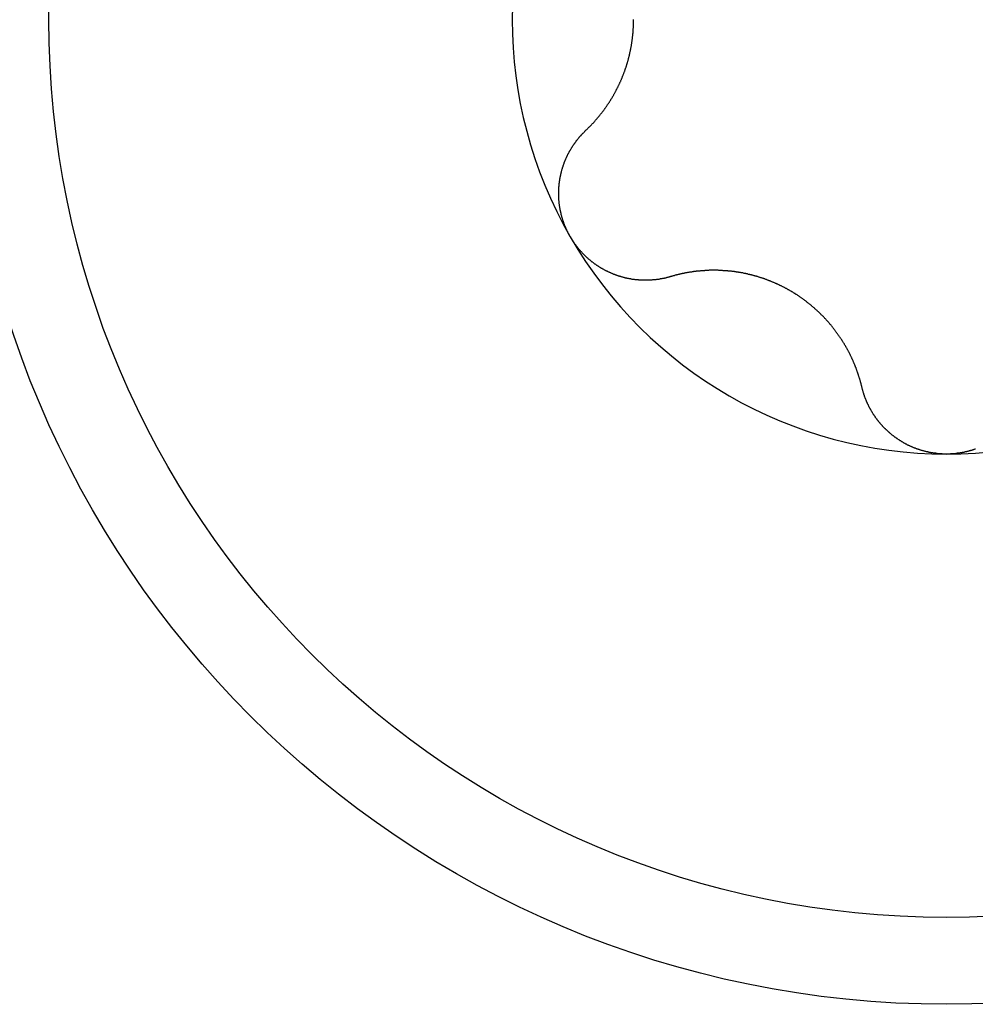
# Model space of a CAD drawing. Extents: x 1107 to 4046, y 937 to 3355.
# Tile 724 of 861: x 2087.18 to 2092.13, y 3314.22 to 3319.32. Entities that reach past the tile are written whole.
import ezdxf

# ---------------------------------------------------------------- set-up
doc = ezdxf.new("R2010")
doc.units = 0
doc.layers.add('KF_VIDA_L___C_BOTTOM', color=7, linetype='CONTINUOUS')

# ---------------------------------------------------------------- blocks, each defined once
blk = doc.blocks.new('KF_VIDA_L___C_BOTTOM')
at = {"layer": 'KF_VIDA_L___C_BOTTOM'}
for points in [[(-96.8677, 443.727, 0), (-96.8657, 443.729, 0), (-96.8637, 443.731, 0), (-96.8617, 443.733, 0), (-96.8598, 443.735, 0), (-96.8578, 443.737, 0), (-96.8558, 443.739, 0), (-96.8539, 443.741, 0), (-96.8519, 443.743, 0), (-96.85, 443.745, 0), (-96.8481, 443.746, 0), (-96.8461, 443.748, 0), (-96.8442, 443.75, 0), (-96.8423, 443.752, 0), (-96.8404, 443.754, 0), (-96.8385, 443.756, 0), (-96.8366, 443.758, 0), (-96.8347, 443.76, 0), (-96.8329, 443.762, 0), (-96.831, 443.764, 0), (-96.8291, 443.766, 0), (-96.8273, 443.768, 0), (-96.8254, 443.77, 0), (-96.8236, 443.772, 0), (-96.8218, 443.774, 0), (-96.8199, 443.776, 0), (-96.8181, 443.779, 0), (-96.8163, 443.781, 0), (-96.8145, 443.783, 0), (-96.8127, 443.785, 0), (-96.811, 443.787, 0), (-96.8092, 443.789, 0), (-96.8074, 443.791, 0), (-96.8057, 443.793, 0), (-96.8039, 443.795, 0), (-96.8022, 443.797, 0), (-96.8004, 443.799, 0), (-96.7987, 443.801, 0), (-96.797, 443.803, 0), (-96.7953, 443.806, 0), (-96.7936, 443.808, 0), (-96.7919, 443.81, 0), (-96.7902, 443.812, 0), (-96.7885, 443.814, 0), (-96.7868, 443.816, 0), (-96.7852, 443.818, 0), (-96.7835, 443.821, 0), (-96.7819, 443.823, 0), (-96.7803, 443.825, 0), (-96.7786, 443.827, 0), (-96.777, 443.829, 0), (-96.7754, 443.831, 0), (-96.7738, 443.833, 0), (-96.7722, 443.836, 0), (-96.7706, 443.838, 0), (-96.769, 443.84, 0), (-96.7675, 443.842, 0), (-96.7659, 443.844, 0), (-96.7644, 443.847, 0), (-96.7628, 443.849, 0), (-96.7613, 443.851, 0), (-96.7598, 443.853, 0), (-96.7583, 443.855, 0), (-96.7568, 443.858, 0), (-96.7553, 443.86, 0), (-96.7538, 443.862, 0), (-96.7523, 443.864, 0), (-96.7508, 443.866, 0), (-96.7494, 443.869, 0), (-96.7479, 443.871, 0), (-96.7464, 443.873, 0), (-96.745, 443.875, 0), (-96.7435, 443.878, 0), (-96.7421, 443.88, 0), (-96.7406, 443.882, 0), (-96.7392, 443.885, 0), (-96.7378, 443.887, 0), (-96.7363, 443.889, 0), (-96.7349, 443.892, 0), (-96.7335, 443.894, 0), (-96.7321, 443.896, 0), (-96.7307, 443.899, 0), (-96.7293, 443.901, 0), (-96.7279, 443.903, 0), (-96.7265, 443.906, 0), (-96.7251, 443.908, 0), (-96.7237, 443.911, 0), (-96.7223, 443.913, 0), (-96.721, 443.916, 0), (-96.7196, 443.918, 0), (-96.7183, 443.921, 0), (-96.7169, 443.923, 0), (-96.7156, 443.925, 0), (-96.7142, 443.928, 0), (-96.7129, 443.93, 0), (-96.7116, 443.933, 0), (-96.7102, 443.936, 0), (-96.7089, 443.938, 0), (-96.7076, 443.941, 0), (-96.7063, 443.943, 0), (-96.705, 443.946, 0), (-96.7037, 443.948, 0), (-96.7025, 443.951, 0), (-96.7012, 443.953, 0), (-96.6999, 443.956, 0), (-96.6987, 443.959, 0), (-96.6974, 443.961, 0), (-96.6962, 443.964, 0), (-96.695, 443.966, 0), (-96.6937, 443.969, 0), (-96.6925, 443.972, 0), (-96.6913, 443.974, 0), (-96.6901, 443.977, 0), (-96.6889, 443.98, 0), (-96.6877, 443.982, 0), (-96.6865, 443.985, 0), (-96.6854, 443.988, 0), (-96.6842, 443.99, 0), (-96.683, 443.993, 0), (-96.6819, 443.996, 0), (-96.6808, 443.999, 0), (-96.6796, 444.001, 0), (-96.6785, 444.004, 0), (-96.6774, 444.007, 0), (-96.6763, 444.009, 0), (-96.6752, 444.012, 0), (-96.6741, 444.015, 0), (-96.6731, 444.018, 0), (-96.672, 444.021, 0), (-96.671, 444.023, 0), (-96.6699, 444.026, 0), (-96.6689, 444.029, 0), (-96.6679, 444.032, 0), (-96.6668, 444.034, 0), (-96.6658, 444.037, 0), (-96.6648, 444.04, 0), (-96.6639, 444.043, 0), (-96.6629, 444.046, 0), (-96.6619, 444.049, 0), (-96.661, 444.051, 0), (-96.66, 444.054, 0), (-96.6591, 444.057, 0), (-96.6582, 444.06, 0), (-96.6573, 444.063, 0), (-96.6564, 444.066, 0), (-96.6555, 444.069, 0), (-96.6546, 444.071, 0), (-96.6537, 444.074, 0), (-96.6529, 444.077, 0), (-96.652, 444.08, 0), (-96.6512, 444.083, 0), (-96.6504, 444.086, 0), (-96.6496, 444.089, 0), (-96.6488, 444.092, 0), (-96.648, 444.095, 0), (-96.6472, 444.098, 0), (-96.6464, 444.1, 0), (-96.6457, 444.103, 0), (-96.6449, 444.106, 0), (-96.6442, 444.109, 0), (-96.6435, 444.112, 0), (-96.6428, 444.115, 0), (-96.6421, 444.118, 0), (-96.6414, 444.121, 0), (-96.6407, 444.124, 0), (-96.64, 444.127, 0), (-96.6394, 444.13, 0), (-96.6387, 444.133, 0), (-96.6381, 444.136, 0), (-96.6375, 444.139, 0), (-96.6369, 444.142, 0), (-96.6363, 444.145, 0), (-96.6357, 444.148, 0), (-96.6351, 444.151, 0), (-96.6346, 444.154, 0), (-96.634, 444.157, 0), (-96.6335, 444.16, 0), (-96.6329, 444.162, 0), (-96.6324, 444.165, 0), (-96.6319, 444.168, 0), (-96.6314, 444.171, 0), (-96.6309, 444.174, 0), (-96.6305, 444.177, 0), (-96.63, 444.18, 0), (-96.6295, 444.183, 0), (-96.6291, 444.186, 0), (-96.6287, 444.189, 0), (-96.6282, 444.192, 0), (-96.6278, 444.195, 0), (-96.6274, 444.198, 0), (-96.6271, 444.201, 0), (-96.6267, 444.204, 0), (-96.6263, 444.207, 0), (-96.626, 444.21, 0), (-96.6256, 444.213, 0), (-96.6253, 444.216, 0), (-96.625, 444.219, 0), (-96.6247, 444.222, 0), (-96.6244, 444.225, 0), (-96.6241, 444.228, 0), (-96.6238, 444.231, 0), (-96.6236, 444.234, 0), (-96.6233, 444.237, 0), (-96.6231, 444.24, 0), (-96.6229, 444.243, 0), (-96.6226, 444.246, 0), (-96.6224, 444.249, 0), (-96.6222, 444.252, 0), (-96.6221, 444.255, 0), (-96.6219, 444.258, 0), (-96.6217, 444.261, 0), (-96.6216, 444.264, 0), (-96.6215, 444.266, 0), (-96.6213, 444.269, 0), (-96.6212, 444.272, 0), (-96.6211, 444.275, 0), (-96.621, 444.278, 0), (-96.6209, 444.281, 0), (-96.6209, 444.284, 0), (-96.6208, 444.287, 0), (-96.6208, 444.29, 0), (-96.6207, 444.293, 0), (-96.6207, 444.296, 0), (-96.6207, 444.299, 0), (-96.6207, 444.301, 0)], [(-96.9486, 443.175, 0), (-96.9498, 443.177, 0), (-96.9509, 443.179, 0), (-96.9521, 443.181, 0), (-96.9533, 443.183, 0), (-96.9544, 443.186, 0), (-96.9556, 443.188, 0), (-96.9567, 443.19, 0), (-96.9578, 443.192, 0), (-96.9589, 443.194, 0), (-96.96, 443.196, 0), (-96.9611, 443.198, 0), (-96.9622, 443.201, 0), (-96.9633, 443.203, 0), (-96.9643, 443.205, 0), (-96.9654, 443.207, 0), (-96.9664, 443.209, 0), (-96.9674, 443.212, 0), (-96.9684, 443.214, 0), (-96.9694, 443.216, 0), (-96.9704, 443.218, 0), (-96.9714, 443.22, 0), (-96.9723, 443.223, 0), (-96.9733, 443.225, 0), (-96.9742, 443.227, 0), (-96.9752, 443.229, 0), (-96.9761, 443.232, 0), (-96.977, 443.234, 0), (-96.9779, 443.236, 0), (-96.9787, 443.239, 0), (-96.9796, 443.241, 0), (-96.9805, 443.243, 0), (-96.9813, 443.245, 0), (-96.9822, 443.248, 0), (-96.983, 443.25, 0), (-96.9838, 443.252, 0), (-96.9846, 443.255, 0), (-96.9854, 443.257, 0), (-96.9861, 443.259, 0), (-96.9869, 443.262, 0), (-96.9877, 443.264, 0), (-96.9884, 443.266, 0), (-96.9891, 443.269, 0), (-96.9898, 443.271, 0), (-96.9905, 443.274, 0), (-96.9912, 443.276, 0), (-96.9919, 443.278, 0), (-96.9925, 443.281, 0), (-96.9932, 443.283, 0), (-96.9938, 443.285, 0), (-96.9945, 443.288, 0), (-96.9951, 443.29, 0), (-96.9957, 443.293, 0), (-96.9963, 443.295, 0), (-96.9968, 443.297, 0), (-96.9974, 443.3, 0), (-96.9979, 443.302, 0), (-96.9985, 443.305, 0), (-96.999, 443.307, 0), (-96.9995, 443.309, 0), (-97, 443.312, 0), (-97.0005, 443.314, 0), (-97.0009, 443.317, 0), (-97.0014, 443.319, 0), (-97.0018, 443.321, 0), (-97.0023, 443.324, 0), (-97.0027, 443.326, 0), (-97.0031, 443.329, 0), (-97.0035, 443.331, 0), (-97.0039, 443.334, 0), (-97.0042, 443.336, 0), (-97.0046, 443.339, 0), (-97.0049, 443.341, 0), (-97.0052, 443.343, 0), (-97.0055, 443.346, 0), (-97.0058, 443.348, 0), (-97.0061, 443.351, 0), (-97.0064, 443.353, 0), (-97.0066, 443.356, 0), (-97.0069, 443.358, 0), (-97.0071, 443.36, 0), (-97.0073, 443.363, 0), (-97.0075, 443.365, 0), (-97.0077, 443.368, 0), (-97.0079, 443.37, 0), (-97.008, 443.373, 0), (-97.0082, 443.375, 0), (-97.0083, 443.378, 0), (-97.0084, 443.38, 0), (-97.0085, 443.383, 0), (-97.0086, 443.385, 0), (-97.0087, 443.387, 0), (-97.0087, 443.39, 0), (-97.0088, 443.392, 0), (-97.0088, 443.395, 0), (-97.0088, 443.397, 0), (-97.0088, 443.4, 0), (-97.0088, 443.402, 0), (-97.0088, 443.404, 0), (-97.0087, 443.407, 0), (-97.0087, 443.409, 0), (-97.0086, 443.412, 0), (-97.0086, 443.414, 0), (-97.0085, 443.417, 0), (-97.0084, 443.419, 0), (-97.0082, 443.422, 0), (-97.0081, 443.424, 0), (-97.008, 443.426, 0), (-97.0078, 443.429, 0), (-97.0077, 443.431, 0), (-97.0075, 443.434, 0), (-97.0073, 443.436, 0), (-97.0071, 443.438, 0), (-97.0069, 443.441, 0), (-97.0066, 443.443, 0), (-97.0064, 443.446, 0), (-97.0061, 443.448, 0), (-97.0059, 443.45, 0), (-97.0056, 443.453, 0), (-97.0053, 443.455, 0), (-97.005, 443.458, 0), (-97.0047, 443.46, 0), (-97.0043, 443.462, 0), (-97.004, 443.465, 0), (-97.0036, 443.467, 0), (-97.0033, 443.469, 0), (-97.0029, 443.472, 0), (-97.0025, 443.474, 0), (-97.0021, 443.477, 0), (-97.0017, 443.479, 0), (-97.0013, 443.481, 0), (-97.0008, 443.484, 0), (-97.0004, 443.486, 0), (-96.9999, 443.488, 0), (-96.9995, 443.491, 0), (-96.999, 443.493, 0), (-96.9985, 443.495, 0), (-96.998, 443.497, 0), (-96.9975, 443.5, 0), (-96.997, 443.502, 0), (-96.9964, 443.504, 0), (-96.9959, 443.507, 0), (-96.9953, 443.509, 0), (-96.9948, 443.511, 0), (-96.9942, 443.513, 0), (-96.9936, 443.516, 0), (-96.993, 443.518, 0), (-96.9924, 443.52, 0), (-96.9917, 443.522, 0), (-96.9911, 443.525, 0), (-96.9905, 443.527, 0), (-96.9898, 443.529, 0), (-96.9892, 443.531, 0), (-96.9885, 443.534, 0), (-96.9878, 443.536, 0), (-96.9871, 443.538, 0), (-96.9864, 443.54, 0), (-96.9857, 443.542, 0), (-96.985, 443.545, 0), (-96.9842, 443.547, 0), (-96.9835, 443.549, 0), (-96.9827, 443.551, 0), (-96.982, 443.553, 0), (-96.9812, 443.555, 0), (-96.9804, 443.557, 0), (-96.9796, 443.56, 0), (-96.9788, 443.562, 0), (-96.978, 443.564, 0), (-96.9772, 443.566, 0), (-96.9763, 443.568, 0), (-96.9755, 443.57, 0), (-96.9746, 443.572, 0), (-96.9738, 443.574, 0), (-96.9729, 443.576, 0), (-96.972, 443.578, 0), (-96.9711, 443.58, 0), (-96.9702, 443.582, 0), (-96.9693, 443.584, 0), (-96.9684, 443.586, 0), (-96.9674, 443.589, 0), (-96.9665, 443.591, 0), (-96.9655, 443.593, 0), (-96.9646, 443.595, 0), (-96.9636, 443.597, 0), (-96.9626, 443.599, 0), (-96.9616, 443.601, 0), (-96.9606, 443.603, 0), (-96.9595, 443.605, 0), (-96.9585, 443.607, 0), (-96.9575, 443.609, 0), (-96.9564, 443.611, 0), (-96.9553, 443.613, 0), (-96.9543, 443.615, 0), (-96.9532, 443.617, 0), (-96.9521, 443.619, 0), (-96.951, 443.621, 0), (-96.9499, 443.623, 0), (-96.9487, 443.625, 0), (-96.9476, 443.626, 0), (-96.9465, 443.628, 0), (-96.9453, 443.63, 0), (-96.9441, 443.632, 0), (-96.943, 443.634, 0), (-96.9418, 443.636, 0), (-96.9406, 443.638, 0), (-96.9394, 443.64, 0), (-96.9382, 443.642, 0), (-96.9369, 443.644, 0), (-96.9357, 443.646, 0), (-96.9345, 443.648, 0), (-96.9332, 443.65, 0), (-96.9319, 443.651, 0), (-96.9307, 443.653, 0), (-96.9294, 443.655, 0), (-96.9281, 443.657, 0), (-96.9268, 443.659, 0), (-96.9255, 443.661, 0), (-96.9242, 443.663, 0), (-96.9228, 443.664, 0), (-96.9215, 443.666, 0), (-96.9202, 443.668, 0), (-96.9188, 443.67, 0), (-96.9174, 443.672, 0), (-96.9161, 443.674, 0), (-96.9147, 443.675, 0), (-96.9133, 443.677, 0), (-96.9119, 443.679, 0), (-96.9105, 443.681, 0), (-96.9091, 443.682, 0), (-96.9077, 443.684, 0), (-96.9062, 443.686, 0), (-96.9048, 443.688, 0), (-96.9033, 443.689, 0), (-96.9019, 443.691, 0), (-96.9004, 443.693, 0), (-96.8989, 443.695, 0), (-96.8974, 443.696, 0), (-96.8959, 443.698, 0), (-96.8944, 443.7, 0), (-96.8929, 443.701, 0), (-96.8914, 443.703, 0), (-96.8899, 443.705, 0), (-96.8884, 443.706, 0), (-96.8868, 443.708, 0), (-96.8853, 443.71, 0), (-96.8837, 443.711, 0), (-96.8821, 443.713, 0), (-96.8806, 443.715, 0), (-96.879, 443.716, 0), (-96.8774, 443.718, 0), (-96.8758, 443.719, 0), (-96.8742, 443.721, 0), (-96.8726, 443.723, 0), (-96.871, 443.724, 0), (-96.8693, 443.726, 0), (-96.8677, 443.727, 0)], [(-96.4298, 442.969, 0), (-96.432, 442.968, 0), (-96.4342, 442.968, 0), (-96.4363, 442.967, 0), (-96.4385, 442.966, 0), (-96.4407, 442.966, 0), (-96.4429, 442.965, 0), (-96.4451, 442.965, 0), (-96.4472, 442.964, 0), (-96.4494, 442.964, 0), (-96.4516, 442.963, 0), (-96.4538, 442.962, 0), (-96.456, 442.962, 0), (-96.4582, 442.961, 0), (-96.4604, 442.961, 0), (-96.4627, 442.96, 0), (-96.4649, 442.96, 0), (-96.4671, 442.959, 0), (-96.4693, 442.959, 0), (-96.4715, 442.959, 0), (-96.4737, 442.958, 0), (-96.476, 442.958, 0), (-96.4782, 442.957, 0), (-96.4804, 442.957, 0), (-96.4827, 442.957, 0), (-96.4849, 442.956, 0), (-96.4871, 442.956, 0), (-96.4894, 442.955, 0), (-96.4916, 442.955, 0), (-96.4939, 442.955, 0), (-96.4961, 442.954, 0), (-96.4983, 442.954, 0), (-96.5006, 442.954, 0), (-96.5028, 442.954, 0), (-96.5051, 442.953, 0), (-96.5073, 442.953, 0), (-96.5096, 442.953, 0), (-96.5119, 442.953, 0), (-96.5141, 442.952, 0), (-96.5164, 442.952, 0), (-96.5186, 442.952, 0), (-96.5209, 442.952, 0), (-96.5231, 442.952, 0), (-96.5254, 442.951, 0), (-96.5277, 442.951, 0), (-96.5299, 442.951, 0), (-96.5322, 442.951, 0), (-96.5344, 442.951, 0), (-96.5367, 442.951, 0), (-96.539, 442.951, 0), (-96.5412, 442.95, 0), (-96.5435, 442.95, 0), (-96.5458, 442.95, 0), (-96.548, 442.95, 0), (-96.5503, 442.95, 0), (-96.5525, 442.95, 0), (-96.5548, 442.95, 0), (-96.5571, 442.95, 0), (-96.5593, 442.95, 0), (-96.5616, 442.95, 0), (-96.5639, 442.95, 0), (-96.5661, 442.95, 0), (-96.5684, 442.95, 0), (-96.5706, 442.95, 0), (-96.5729, 442.95, 0), (-96.5751, 442.95, 0), (-96.5774, 442.95, 0), (-96.5797, 442.951, 0), (-96.5819, 442.951, 0), (-96.5842, 442.951, 0), (-96.5864, 442.951, 0), (-96.5887, 442.951, 0), (-96.5909, 442.951, 0), (-96.5931, 442.951, 0), (-96.5954, 442.952, 0), (-96.5976, 442.952, 0), (-96.5999, 442.952, 0), (-96.6021, 442.952, 0), (-96.6043, 442.952, 0), (-96.6066, 442.953, 0), (-96.6088, 442.953, 0), (-96.611, 442.953, 0), (-96.6133, 442.953, 0), (-96.6155, 442.954, 0), (-96.6177, 442.954, 0), (-96.6199, 442.954, 0), (-96.6221, 442.954, 0), (-96.6244, 442.955, 0), (-96.6266, 442.955, 0), (-96.6288, 442.955, 0), (-96.631, 442.956, 0), (-96.6333, 442.956, 0), (-96.6355, 442.957, 0), (-96.6377, 442.957, 0), (-96.64, 442.957, 0), (-96.6422, 442.958, 0), (-96.6445, 442.958, 0), (-96.6467, 442.959, 0), (-96.649, 442.959, 0), (-96.6512, 442.96, 0), (-96.6535, 442.96, 0), (-96.6557, 442.961, 0), (-96.6579, 442.961, 0), (-96.6602, 442.962, 0), (-96.6625, 442.962, 0), (-96.6647, 442.963, 0), (-96.667, 442.963, 0), (-96.6692, 442.964, 0), (-96.6715, 442.964, 0), (-96.6737, 442.965, 0), (-96.676, 442.966, 0), (-96.6782, 442.966, 0), (-96.6805, 442.967, 0), (-96.6827, 442.968, 0), (-96.685, 442.968, 0), (-96.6872, 442.969, 0), (-96.6895, 442.97, 0), (-96.6917, 442.97, 0), (-96.694, 442.971, 0), (-96.6962, 442.972, 0), (-96.6985, 442.972, 0), (-96.7007, 442.973, 0), (-96.703, 442.974, 0), (-96.7052, 442.975, 0), (-96.7075, 442.975, 0), (-96.7097, 442.976, 0), (-96.712, 442.977, 0), (-96.7142, 442.978, 0), (-96.7164, 442.979, 0), (-96.7187, 442.98, 0), (-96.7209, 442.98, 0), (-96.7231, 442.981, 0), (-96.7254, 442.982, 0), (-96.7276, 442.983, 0), (-96.7298, 442.984, 0), (-96.732, 442.985, 0), (-96.7342, 442.986, 0), (-96.7365, 442.987, 0), (-96.7387, 442.988, 0), (-96.7409, 442.989, 0), (-96.7431, 442.99, 0), (-96.7453, 442.991, 0), (-96.7475, 442.992, 0), (-96.7497, 442.993, 0), (-96.7519, 442.994, 0), (-96.754, 442.995, 0), (-96.7562, 442.996, 0), (-96.7584, 442.997, 0), (-96.7606, 442.998, 0), (-96.7627, 442.999, 0), (-96.7649, 443, 0), (-96.7671, 443.001, 0), (-96.7692, 443.002, 0), (-96.7714, 443.003, 0), (-96.7735, 443.005, 0), (-96.7757, 443.006, 0), (-96.7778, 443.007, 0), (-96.7799, 443.008, 0), (-96.782, 443.009, 0), (-96.7842, 443.011, 0), (-96.7863, 443.012, 0), (-96.7884, 443.013, 0), (-96.7905, 443.014, 0), (-96.7926, 443.015, 0), (-96.7947, 443.017, 0), (-96.7967, 443.018, 0), (-96.7988, 443.019, 0), (-96.8009, 443.021, 0), (-96.8029, 443.022, 0), (-96.805, 443.023, 0), (-96.8071, 443.025, 0), (-96.8091, 443.026, 0), (-96.8111, 443.027, 0), (-96.8132, 443.029, 0), (-96.8152, 443.03, 0), (-96.8172, 443.032, 0), (-96.8192, 443.033, 0), (-96.8212, 443.034, 0), (-96.8232, 443.036, 0), (-96.8252, 443.037, 0), (-96.8271, 443.039, 0), (-96.8291, 443.04, 0), (-96.8311, 443.042, 0), (-96.833, 443.043, 0), (-96.835, 443.045, 0), (-96.8369, 443.046, 0), (-96.8388, 443.048, 0), (-96.8408, 443.049, 0), (-96.8427, 443.051, 0), (-96.8446, 443.052, 0), (-96.8465, 443.054, 0), (-96.8484, 443.056, 0), (-96.8502, 443.057, 0), (-96.8521, 443.059, 0), (-96.854, 443.06, 0), (-96.8558, 443.062, 0), (-96.8577, 443.064, 0), (-96.8595, 443.065, 0), (-96.8613, 443.067, 0), (-96.8631, 443.069, 0), (-96.8649, 443.07, 0), (-96.8667, 443.072, 0), (-96.8685, 443.074, 0), (-96.8703, 443.075, 0), (-96.8721, 443.077, 0), (-96.8739, 443.079, 0), (-96.8756, 443.081, 0), (-96.8774, 443.082, 0), (-96.8791, 443.084, 0), (-96.8808, 443.086, 0), (-96.8825, 443.088, 0), (-96.8842, 443.089, 0), (-96.8859, 443.091, 0), (-96.8876, 443.093, 0), (-96.8893, 443.095, 0), (-96.891, 443.097, 0), (-96.8926, 443.098, 0), (-96.8943, 443.1, 0), (-96.8959, 443.102, 0), (-96.8975, 443.104, 0), (-96.8991, 443.106, 0), (-96.9007, 443.108, 0), (-96.9023, 443.11, 0), (-96.9039, 443.111, 0), (-96.9055, 443.113, 0), (-96.907, 443.115, 0), (-96.9086, 443.117, 0), (-96.9101, 443.119, 0), (-96.9117, 443.121, 0), (-96.9132, 443.123, 0), (-96.9147, 443.125, 0), (-96.9162, 443.127, 0), (-96.9177, 443.129, 0), (-96.9191, 443.131, 0), (-96.9206, 443.133, 0), (-96.9221, 443.134, 0), (-96.9235, 443.136, 0), (-96.9249, 443.138, 0), (-96.9263, 443.14, 0), (-96.9277, 443.142, 0), (-96.9291, 443.144, 0), (-96.9305, 443.146, 0), (-96.9319, 443.148, 0), (-96.9332, 443.15, 0), (-96.9346, 443.152, 0), (-96.9359, 443.154, 0), (-96.9372, 443.156, 0), (-96.9385, 443.159, 0), (-96.9398, 443.161, 0), (-96.9411, 443.163, 0), (-96.9424, 443.165, 0), (-96.9437, 443.167, 0), (-96.9449, 443.169, 0), (-96.9461, 443.171, 0), (-96.9473, 443.173, 0), (-96.9486, 443.175, 0)], [(-95.4379, 442.396, 0), (-95.4385, 442.399, 0), (-95.4391, 442.402, 0), (-95.4398, 442.404, 0), (-95.4405, 442.407, 0), (-95.4411, 442.41, 0), (-95.4418, 442.412, 0), (-95.4425, 442.415, 0), (-95.4432, 442.417, 0), (-95.4439, 442.42, 0), (-95.4447, 442.423, 0), (-95.4454, 442.425, 0), (-95.4461, 442.428, 0), (-95.4469, 442.431, 0), (-95.4477, 442.433, 0), (-95.4484, 442.436, 0), (-95.4492, 442.439, 0), (-95.45, 442.441, 0), (-95.4508, 442.444, 0), (-95.4516, 442.446, 0), (-95.4524, 442.449, 0), (-95.4532, 442.452, 0), (-95.4541, 442.454, 0), (-95.4549, 442.457, 0), (-95.4557, 442.46, 0), (-95.4566, 442.462, 0), (-95.4575, 442.465, 0), (-95.4583, 442.467, 0), (-95.4592, 442.47, 0), (-95.4601, 442.472, 0), (-95.461, 442.475, 0), (-95.4619, 442.478, 0), (-95.4628, 442.48, 0), (-95.4638, 442.483, 0), (-95.4647, 442.485, 0), (-95.4656, 442.488, 0), (-95.4666, 442.49, 0), (-95.4675, 442.493, 0), (-95.4685, 442.496, 0), (-95.4695, 442.498, 0), (-95.4705, 442.501, 0), (-95.4714, 442.503, 0), (-95.4724, 442.506, 0), (-95.4735, 442.508, 0), (-95.4745, 442.511, 0), (-95.4755, 442.513, 0), (-95.4765, 442.516, 0), (-95.4776, 442.518, 0), (-95.4786, 442.521, 0), (-95.4797, 442.523, 0), (-95.4807, 442.526, 0), (-95.4818, 442.528, 0), (-95.4829, 442.531, 0), (-95.4839, 442.533, 0), (-95.485, 442.536, 0), (-95.4861, 442.538, 0), (-95.4872, 442.54, 0), (-95.4884, 442.543, 0), (-95.4895, 442.545, 0), (-95.4906, 442.548, 0), (-95.4917, 442.55, 0), (-95.4929, 442.553, 0), (-95.494, 442.555, 0), (-95.4952, 442.557, 0), (-95.4964, 442.56, 0), (-95.4975, 442.562, 0), (-95.4987, 442.565, 0), (-95.4999, 442.567, 0), (-95.5011, 442.569, 0), (-95.5023, 442.572, 0), (-95.5035, 442.574, 0), (-95.5048, 442.577, 0), (-95.506, 442.579, 0), (-95.5073, 442.581, 0), (-95.5086, 442.584, 0), (-95.5098, 442.586, 0), (-95.5111, 442.589, 0), (-95.5124, 442.591, 0), (-95.5138, 442.593, 0), (-95.5151, 442.596, 0), (-95.5164, 442.598, 0), (-95.5178, 442.601, 0), (-95.5192, 442.603, 0), (-95.5205, 442.605, 0), (-95.5219, 442.608, 0), (-95.5233, 442.61, 0), (-95.5247, 442.613, 0), (-95.5262, 442.615, 0), (-95.5276, 442.617, 0), (-95.529, 442.62, 0), (-95.5305, 442.622, 0), (-95.532, 442.625, 0), (-95.5334, 442.627, 0), (-95.5349, 442.629, 0), (-95.5364, 442.632, 0), (-95.5379, 442.634, 0), (-95.5395, 442.637, 0), (-95.541, 442.639, 0), (-95.5426, 442.641, 0), (-95.5441, 442.644, 0), (-95.5457, 442.646, 0), (-95.5473, 442.649, 0), (-95.5488, 442.651, 0), (-95.5504, 442.653, 0), (-95.5521, 442.656, 0), (-95.5537, 442.658, 0), (-95.5553, 442.661, 0), (-95.557, 442.663, 0), (-95.5586, 442.665, 0), (-95.5603, 442.668, 0), (-95.562, 442.67, 0), (-95.5637, 442.672, 0), (-95.5654, 442.675, 0), (-95.5671, 442.677, 0), (-95.5688, 442.68, 0), (-95.5705, 442.682, 0), (-95.5723, 442.684, 0), (-95.574, 442.687, 0), (-95.5758, 442.689, 0), (-95.5775, 442.691, 0), (-95.5793, 442.694, 0), (-95.5811, 442.696, 0), (-95.5829, 442.698, 0), (-95.5847, 442.701, 0), (-95.5866, 442.703, 0), (-95.5884, 442.705, 0), (-95.5903, 442.708, 0), (-95.5921, 442.71, 0), (-95.594, 442.712, 0), (-95.5959, 442.715, 0), (-95.5978, 442.717, 0), (-95.5997, 442.719, 0), (-95.6016, 442.721, 0), (-95.6035, 442.724, 0), (-95.6054, 442.726, 0), (-95.6074, 442.728, 0), (-95.6093, 442.731, 0), (-95.6113, 442.733, 0), (-95.6132, 442.735, 0), (-95.6152, 442.737, 0), (-95.6172, 442.74, 0), (-95.6192, 442.742, 0), (-95.6212, 442.744, 0), (-95.6232, 442.746, 0), (-95.6253, 442.748, 0), (-95.6273, 442.751, 0), (-95.6294, 442.753, 0), (-95.6314, 442.755, 0), (-95.6335, 442.757, 0), (-95.6356, 442.759, 0), (-95.6377, 442.762, 0), (-95.6398, 442.764, 0), (-95.6419, 442.766, 0), (-95.644, 442.768, 0), (-95.6461, 442.77, 0), (-95.6483, 442.772, 0), (-95.6504, 442.774, 0), (-95.6526, 442.776, 0), (-95.6547, 442.779, 0), (-95.6569, 442.781, 0), (-95.6591, 442.783, 0), (-95.6613, 442.785, 0), (-95.6635, 442.787, 0), (-95.6657, 442.789, 0), (-95.6679, 442.791, 0), (-95.6701, 442.793, 0), (-95.6724, 442.795, 0), (-95.6746, 442.797, 0), (-95.6768, 442.799, 0), (-95.6791, 442.801, 0), (-95.6814, 442.803, 0), (-95.6836, 442.805, 0), (-95.6859, 442.807, 0), (-95.6882, 442.809, 0), (-95.6905, 442.811, 0), (-95.6928, 442.813, 0), (-95.6951, 442.815, 0), (-95.6974, 442.817, 0), (-95.6997, 442.819, 0), (-95.702, 442.821, 0), (-95.7044, 442.823, 0), (-95.7067, 442.825, 0), (-95.709, 442.827, 0), (-95.7114, 442.829, 0), (-95.7137, 442.83, 0), (-95.7161, 442.832, 0), (-95.7185, 442.834, 0), (-95.7208, 442.836, 0), (-95.7232, 442.838, 0), (-95.7256, 442.84, 0), (-95.728, 442.842, 0), (-95.7304, 442.843, 0), (-95.7328, 442.845, 0), (-95.7352, 442.847, 0), (-95.7376, 442.849, 0), (-95.74, 442.851, 0), (-95.7424, 442.852, 0), (-95.7448, 442.854, 0), (-95.7473, 442.856, 0), (-95.7497, 442.857, 0), (-95.7521, 442.859, 0), (-95.7546, 442.861, 0), (-95.757, 442.863, 0), (-95.7595, 442.864, 0), (-95.7619, 442.866, 0), (-95.7644, 442.868, 0), (-95.7668, 442.869, 0), (-95.7693, 442.871, 0), (-95.7718, 442.873, 0), (-95.7742, 442.874, 0), (-95.7767, 442.876, 0), (-95.7792, 442.877, 0), (-95.7817, 442.879, 0), (-95.7841, 442.881, 0), (-95.7866, 442.882, 0), (-95.7891, 442.884, 0), (-95.7916, 442.885, 0), (-95.7941, 442.887, 0), (-95.7966, 442.888, 0), (-95.7991, 442.89, 0), (-95.8016, 442.891, 0), (-95.8041, 442.893, 0), (-95.8066, 442.894, 0), (-95.8091, 442.896, 0), (-95.8116, 442.897, 0), (-95.8141, 442.899, 0), (-95.8166, 442.9, 0), (-95.8192, 442.901, 0), (-95.8217, 442.903, 0), (-95.8243, 442.904, 0), (-95.8268, 442.906, 0), (-95.8294, 442.907, 0), (-95.832, 442.908, 0), (-95.8346, 442.91, 0), (-95.8372, 442.911, 0), (-95.8398, 442.913, 0), (-95.8424, 442.914, 0), (-95.845, 442.915, 0), (-95.8477, 442.917, 0), (-95.8503, 442.918, 0), (-95.8529, 442.919, 0), (-95.8556, 442.921, 0), (-95.8583, 442.922, 0), (-95.8609, 442.923, 0), (-95.8636, 442.924, 0), (-95.8663, 442.926, 0), (-95.869, 442.927, 0), (-95.8717, 442.928, 0), (-95.8744, 442.929, 0), (-95.8771, 442.931, 0), (-95.8798, 442.932, 0), (-95.8826, 442.933, 0), (-95.8853, 442.934, 0), (-95.888, 442.936, 0), (-95.8908, 442.937, 0), (-95.8935, 442.938, 0), (-95.8963, 442.939, 0), (-95.8991, 442.94, 0), (-95.9018, 442.941, 0), (-95.9046, 442.943, 0), (-95.9074, 442.944, 0), (-95.9102, 442.945, 0), (-95.913, 442.946, 0), (-95.9158, 442.947, 0), (-95.9186, 442.948, 0), (-95.9214, 442.949, 0), (-95.9242, 442.95, 0), (-95.9271, 442.951, 0), (-95.9299, 442.953, 0), (-95.9327, 442.954, 0), (-95.9356, 442.955, 0), (-95.9384, 442.956, 0), (-95.9412, 442.957, 0), (-95.9441, 442.958, 0), (-95.9469, 442.959, 0), (-95.9498, 442.96, 0), (-95.9527, 442.961, 0), (-95.9555, 442.962, 0), (-95.9584, 442.963, 0), (-95.9613, 442.963, 0), (-95.9642, 442.964, 0), (-95.967, 442.965, 0), (-95.9699, 442.966, 0), (-95.9728, 442.967, 0), (-95.9757, 442.968, 0), (-95.9786, 442.969, 0), (-95.9815, 442.97, 0), (-95.9844, 442.971, 0), (-95.9873, 442.971, 0), (-95.9902, 442.972, 0), (-95.9931, 442.973, 0), (-95.996, 442.974, 0), (-95.9989, 442.975, 0), (-96.0018, 442.975, 0), (-96.0048, 442.976, 0), (-96.0077, 442.977, 0), (-96.0106, 442.978, 0), (-96.0135, 442.979, 0), (-96.0164, 442.979, 0), (-96.0194, 442.98, 0), (-96.0223, 442.981, 0), (-96.0252, 442.981, 0), (-96.0282, 442.982, 0), (-96.0311, 442.983, 0), (-96.034, 442.983, 0), (-96.0369, 442.984, 0), (-96.0399, 442.985, 0), (-96.0428, 442.985, 0), (-96.0457, 442.986, 0), (-96.0487, 442.986, 0), (-96.0516, 442.987, 0), (-96.0546, 442.988, 0), (-96.0575, 442.988, 0), (-96.0604, 442.989, 0), (-96.0634, 442.989, 0), (-96.0663, 442.99, 0), (-96.0692, 442.99, 0), (-96.0722, 442.991, 0), (-96.0751, 442.991, 0), (-96.078, 442.992, 0), (-96.081, 442.992, 0), (-96.0839, 442.993, 0), (-96.0868, 442.993, 0), (-96.0897, 442.994, 0), (-96.0927, 442.994, 0), (-96.0956, 442.994, 0), (-96.0985, 442.995, 0), (-96.1014, 442.995, 0), (-96.1044, 442.996, 0), (-96.1073, 442.996, 0), (-96.1102, 442.996, 0), (-96.1131, 442.997, 0), (-96.116, 442.997, 0), (-96.1189, 442.997, 0), (-96.1218, 442.998, 0), (-96.1247, 442.998, 0), (-96.1276, 442.998, 0), (-96.1305, 442.998, 0), (-96.1334, 442.999, 0), (-96.1363, 442.999, 0), (-96.1392, 442.999, 0), (-96.1421, 442.999, 0), (-96.145, 443, 0), (-96.1479, 443, 0), (-96.1507, 443, 0), (-96.1536, 443, 0), (-96.1565, 443, 0), (-96.1594, 443.001, 0), (-96.1622, 443.001, 0), (-96.1651, 443.001, 0), (-96.1679, 443.001, 0), (-96.1708, 443.001, 0), (-96.1736, 443.001, 0), (-96.1765, 443.001, 0), (-96.1793, 443.001, 0), (-96.1821, 443.002, 0), (-96.1849, 443.002, 0), (-96.1878, 443.002, 0), (-96.1906, 443.002, 0), (-96.1934, 443.002, 0), (-96.1962, 443.002, 0), (-96.199, 443.002, 0), (-96.2018, 443.002, 0), (-96.2046, 443.002, 0), (-96.2073, 443.002, 0), (-96.2101, 443.002, 0), (-96.2129, 443.002, 0), (-96.2156, 443.002, 0), (-96.2184, 443.002, 0), (-96.2212, 443.002, 0), (-96.2239, 443.002, 0), (-96.2266, 443.002, 0), (-96.2294, 443.002, 0), (-96.2321, 443.001, 0), (-96.2348, 443.001, 0), (-96.2375, 443.001, 0), (-96.2402, 443.001, 0), (-96.2429, 443.001, 0), (-96.2456, 443.001, 0), (-96.2483, 443.001, 0), (-96.2509, 443.001, 0), (-96.2536, 443, 0), (-96.2562, 443, 0), (-96.2589, 443, 0), (-96.2616, 443, 0), (-96.2642, 443, 0), (-96.2669, 442.999, 0), (-96.2696, 442.999, 0), (-96.2722, 442.999, 0), (-96.2749, 442.999, 0), (-96.2776, 442.998, 0), (-96.2802, 442.998, 0), (-96.2829, 442.998, 0), (-96.2856, 442.998, 0), (-96.2883, 442.997, 0), (-96.2909, 442.997, 0), (-96.2936, 442.997, 0), (-96.2963, 442.997, 0), (-96.299, 442.996, 0), (-96.3016, 442.996, 0), (-96.3043, 442.996, 0), (-96.307, 442.995, 0), (-96.3097, 442.995, 0), (-96.3124, 442.994, 0), (-96.3151, 442.994, 0), (-96.3177, 442.994, 0), (-96.3204, 442.993, 0), (-96.3231, 442.993, 0), (-96.3258, 442.992, 0), (-96.3285, 442.992, 0), (-96.3312, 442.992, 0), (-96.3338, 442.991, 0), (-96.3365, 442.991, 0), (-96.3392, 442.99, 0), (-96.3419, 442.99, 0), (-96.3446, 442.989, 0), (-96.3473, 442.989, 0), (-96.3499, 442.988, 0), (-96.3526, 442.988, 0), (-96.3553, 442.987, 0), (-96.358, 442.987, 0), (-96.3607, 442.986, 0), (-96.3633, 442.986, 0), (-96.366, 442.985, 0), (-96.3687, 442.985, 0), (-96.3714, 442.984, 0), (-96.3741, 442.983, 0), (-96.3767, 442.983, 0), (-96.3794, 442.982, 0), (-96.3821, 442.982, 0), (-96.3847, 442.981, 0), (-96.3874, 442.98, 0), (-96.3901, 442.98, 0), (-96.3927, 442.979, 0), (-96.3954, 442.978, 0), (-96.3981, 442.978, 0), (-96.4007, 442.977, 0), (-96.4034, 442.976, 0), (-96.406, 442.976, 0), (-96.4087, 442.975, 0), (-96.4113, 442.974, 0), (-96.414, 442.973, 0), (-96.4166, 442.973, 0), (-96.4193, 442.972, 0), (-96.4219, 442.971, 0), (-96.4246, 442.97, 0), (-96.4272, 442.97, 0), (-96.4298, 442.969, 0)], [(-95, 442.05, 0), (-95.0024, 442.05, 0), (-95.0048, 442.05, 0), (-95.0072, 442.05, 0), (-95.0096, 442.05, 0), (-95.012, 442.05, 0), (-95.0145, 442.05, 0), (-95.0169, 442.05, 0), (-95.0193, 442.05, 0), (-95.0217, 442.051, 0), (-95.0241, 442.051, 0), (-95.0265, 442.051, 0), (-95.029, 442.051, 0), (-95.0314, 442.051, 0), (-95.0338, 442.051, 0), (-95.0362, 442.052, 0), (-95.0386, 442.052, 0), (-95.0411, 442.052, 0), (-95.0435, 442.052, 0), (-95.0459, 442.052, 0), (-95.0483, 442.053, 0), (-95.0508, 442.053, 0), (-95.0532, 442.053, 0), (-95.0556, 442.054, 0), (-95.058, 442.054, 0), (-95.0605, 442.054, 0), (-95.0629, 442.055, 0), (-95.0653, 442.055, 0), (-95.0677, 442.055, 0), (-95.0702, 442.056, 0), (-95.0726, 442.056, 0), (-95.075, 442.056, 0), (-95.0774, 442.057, 0), (-95.0798, 442.057, 0), (-95.0822, 442.058, 0), (-95.0847, 442.058, 0), (-95.0871, 442.059, 0), (-95.0895, 442.059, 0), (-95.0919, 442.06, 0), (-95.0943, 442.06, 0), (-95.0967, 442.061, 0), (-95.0991, 442.061, 0), (-95.1015, 442.062, 0), (-95.1039, 442.062, 0), (-95.1063, 442.063, 0), (-95.1087, 442.063, 0), (-95.1111, 442.064, 0), (-95.1135, 442.065, 0), (-95.1158, 442.065, 0), (-95.1182, 442.066, 0), (-95.1206, 442.067, 0), (-95.123, 442.067, 0), (-95.1253, 442.068, 0), (-95.1277, 442.069, 0), (-95.1301, 442.069, 0), (-95.1324, 442.07, 0), (-95.1348, 442.071, 0), (-95.1371, 442.072, 0), (-95.1395, 442.072, 0), (-95.1418, 442.073, 0), (-95.1442, 442.074, 0), (-95.1465, 442.075, 0), (-95.1488, 442.075, 0), (-95.1512, 442.076, 0), (-95.1535, 442.077, 0), (-95.1558, 442.078, 0), (-95.1581, 442.079, 0), (-95.1604, 442.08, 0), (-95.1627, 442.081, 0), (-95.165, 442.081, 0), (-95.1673, 442.082, 0), (-95.1696, 442.083, 0), (-95.1719, 442.084, 0), (-95.1742, 442.085, 0), (-95.1764, 442.086, 0), (-95.1787, 442.087, 0), (-95.1809, 442.088, 0), (-95.1832, 442.089, 0), (-95.1854, 442.09, 0), (-95.1877, 442.091, 0), (-95.1899, 442.092, 0), (-95.1921, 442.093, 0), (-95.1944, 442.094, 0), (-95.1966, 442.095, 0), (-95.1988, 442.096, 0), (-95.201, 442.097, 0), (-95.2032, 442.098, 0), (-95.2053, 442.1, 0), (-95.2075, 442.101, 0), (-95.2097, 442.102, 0), (-95.2118, 442.103, 0), (-95.214, 442.104, 0), (-95.2161, 442.105, 0), (-95.2183, 442.107, 0), (-95.2204, 442.108, 0), (-95.2225, 442.109, 0), (-95.2247, 442.11, 0), (-95.2268, 442.111, 0), (-95.2289, 442.113, 0), (-95.231, 442.114, 0), (-95.233, 442.115, 0), (-95.2351, 442.116, 0), (-95.2372, 442.118, 0), (-95.2392, 442.119, 0), (-95.2413, 442.12, 0), (-95.2433, 442.122, 0), (-95.2454, 442.123, 0), (-95.2474, 442.124, 0), (-95.2494, 442.126, 0), (-95.2514, 442.127, 0), (-95.2534, 442.128, 0), (-95.2554, 442.13, 0), (-95.2574, 442.131, 0), (-95.2594, 442.132, 0), (-95.2613, 442.134, 0), (-95.2633, 442.135, 0), (-95.2652, 442.137, 0), (-95.2672, 442.138, 0), (-95.2691, 442.14, 0), (-95.271, 442.141, 0), (-95.273, 442.142, 0), (-95.2749, 442.144, 0), (-95.2767, 442.145, 0), (-95.2786, 442.147, 0), (-95.2805, 442.148, 0), (-95.2824, 442.15, 0), (-95.2842, 442.151, 0), (-95.2861, 442.153, 0), (-95.2879, 442.154, 0), (-95.2897, 442.156, 0), (-95.2916, 442.157, 0), (-95.2934, 442.159, 0), (-95.2952, 442.161, 0), (-95.297, 442.162, 0), (-95.2987, 442.164, 0), (-95.3005, 442.165, 0), (-95.3023, 442.167, 0), (-95.304, 442.168, 0), (-95.3057, 442.17, 0), (-95.3075, 442.172, 0), (-95.3092, 442.173, 0), (-95.3109, 442.175, 0), (-95.3126, 442.176, 0), (-95.3143, 442.178, 0), (-95.3159, 442.18, 0), (-95.3176, 442.181, 0), (-95.3193, 442.183, 0), (-95.3209, 442.185, 0), (-95.3225, 442.186, 0), (-95.3242, 442.188, 0), (-95.3258, 442.19, 0), (-95.3274, 442.191, 0), (-95.329, 442.193, 0), (-95.3305, 442.195, 0), (-95.3321, 442.196, 0), (-95.3336, 442.198, 0), (-95.3352, 442.2, 0), (-95.3367, 442.202, 0), (-95.3382, 442.203, 0), (-95.3397, 442.205, 0), (-95.3412, 442.207, 0), (-95.3427, 442.208, 0), (-95.3442, 442.21, 0), (-95.3457, 442.212, 0), (-95.3471, 442.214, 0), (-95.3486, 442.215, 0), (-95.35, 442.217, 0), (-95.3514, 442.219, 0), (-95.3528, 442.221, 0), (-95.3542, 442.222, 0), (-95.3556, 442.224, 0), (-95.3569, 442.226, 0), (-95.3583, 442.228, 0), (-95.3596, 442.23, 0), (-95.361, 442.231, 0), (-95.3623, 442.233, 0), (-95.3636, 442.235, 0), (-95.365, 442.237, 0), (-95.3663, 442.239, 0), (-95.3676, 442.24, 0), (-95.3689, 442.242, 0), (-95.3701, 442.244, 0), (-95.3714, 442.246, 0), (-95.3727, 442.248, 0), (-95.3739, 442.25, 0), (-95.3752, 442.252, 0), (-95.3764, 442.253, 0), (-95.3776, 442.255, 0), (-95.3789, 442.257, 0), (-95.3801, 442.259, 0), (-95.3813, 442.261, 0), (-95.3825, 442.263, 0), (-95.3836, 442.265, 0), (-95.3848, 442.267, 0), (-95.386, 442.269, 0), (-95.3871, 442.271, 0), (-95.3883, 442.273, 0), (-95.3894, 442.275, 0), (-95.3905, 442.277, 0), (-95.3916, 442.279, 0), (-95.3927, 442.281, 0), (-95.3938, 442.282, 0), (-95.3949, 442.284, 0), (-95.396, 442.286, 0), (-95.3971, 442.288, 0), (-95.3981, 442.29, 0), (-95.3992, 442.292, 0), (-95.4002, 442.294, 0), (-95.4013, 442.297, 0), (-95.4023, 442.299, 0), (-95.4033, 442.301, 0), (-95.4043, 442.303, 0), (-95.4053, 442.305, 0), (-95.4062, 442.307, 0), (-95.4072, 442.309, 0), (-95.4082, 442.311, 0), (-95.4091, 442.313, 0), (-95.4101, 442.315, 0), (-95.411, 442.317, 0), (-95.4119, 442.319, 0), (-95.4128, 442.321, 0), (-95.4137, 442.323, 0), (-95.4146, 442.325, 0), (-95.4155, 442.327, 0), (-95.4163, 442.329, 0), (-95.4172, 442.332, 0), (-95.4181, 442.334, 0), (-95.4189, 442.336, 0), (-95.4197, 442.338, 0), (-95.4205, 442.34, 0), (-95.4213, 442.342, 0), (-95.4221, 442.344, 0), (-95.4229, 442.346, 0), (-95.4237, 442.349, 0), (-95.4244, 442.351, 0), (-95.4252, 442.353, 0), (-95.4259, 442.355, 0), (-95.4267, 442.357, 0), (-95.4274, 442.359, 0), (-95.4281, 442.361, 0), (-95.4288, 442.364, 0), (-95.4295, 442.366, 0), (-95.4301, 442.368, 0), (-95.4308, 442.37, 0), (-95.4314, 442.372, 0), (-95.4321, 442.374, 0), (-95.4327, 442.377, 0), (-95.4333, 442.379, 0), (-95.4339, 442.381, 0), (-95.4345, 442.383, 0), (-95.4351, 442.385, 0), (-95.4357, 442.387, 0), (-95.4362, 442.39, 0), (-95.4368, 442.392, 0), (-95.4373, 442.394, 0), (-95.4379, 442.396, 0)], [(-94.8488, 442.076, 0), (-94.8512, 442.075, 0), (-94.8535, 442.075, 0), (-94.8558, 442.074, 0), (-94.8582, 442.073, 0), (-94.8605, 442.072, 0), (-94.8629, 442.072, 0), (-94.8652, 442.071, 0), (-94.8676, 442.07, 0), (-94.8699, 442.069, 0), (-94.8723, 442.069, 0), (-94.8747, 442.068, 0), (-94.877, 442.067, 0), (-94.8794, 442.067, 0), (-94.8818, 442.066, 0), (-94.8842, 442.065, 0), (-94.8865, 442.065, 0), (-94.8889, 442.064, 0), (-94.8913, 442.063, 0), (-94.8937, 442.063, 0), (-94.8961, 442.062, 0), (-94.8985, 442.062, 0), (-94.9009, 442.061, 0), (-94.9033, 442.061, 0), (-94.9057, 442.06, 0), (-94.9081, 442.06, 0), (-94.9105, 442.059, 0), (-94.9129, 442.059, 0), (-94.9153, 442.058, 0), (-94.9178, 442.058, 0), (-94.9202, 442.057, 0), (-94.9226, 442.057, 0), (-94.925, 442.056, 0), (-94.9274, 442.056, 0), (-94.9298, 442.056, 0), (-94.9323, 442.055, 0), (-94.9347, 442.055, 0), (-94.9371, 442.055, 0), (-94.9395, 442.054, 0), (-94.942, 442.054, 0), (-94.9444, 442.054, 0), (-94.9468, 442.053, 0), (-94.9492, 442.053, 0), (-94.9517, 442.053, 0), (-94.9541, 442.052, 0), (-94.9565, 442.052, 0), (-94.9589, 442.052, 0), (-94.9614, 442.052, 0), (-94.9638, 442.052, 0), (-94.9662, 442.051, 0), (-94.9686, 442.051, 0), (-94.971, 442.051, 0), (-94.9735, 442.051, 0), (-94.9759, 442.051, 0), (-94.9783, 442.051, 0), (-94.9807, 442.05, 0), (-94.9831, 442.05, 0), (-94.9855, 442.05, 0), (-94.988, 442.05, 0), (-94.9904, 442.05, 0), (-94.9928, 442.05, 0), (-94.9952, 442.05, 0), (-94.9976, 442.05, 0), (-95, 442.05, 0)]]:
    blk.add_polyline3d(points, dxfattribs=at)
for radius in [5.1, 4.65]:
    blk.add_circle((-95, 444.3), radius, dxfattribs=at)
for start, end in [(150, 210), (210, 270), (270, 330)]:
    blk.add_arc((-95, 444.3), 2.25, start, end, dxfattribs=at)

msp = doc.modelspace()

# ---------------------------------------------------------------- block references
at = {"layer": 'KF_VIDA_L___C_BOTTOM'}
msp.add_blockref('KF_VIDA_L___C_BOTTOM', (2186.9791, 2875.0183), dxfattribs=at)

doc.saveas('drawing.dxf')
